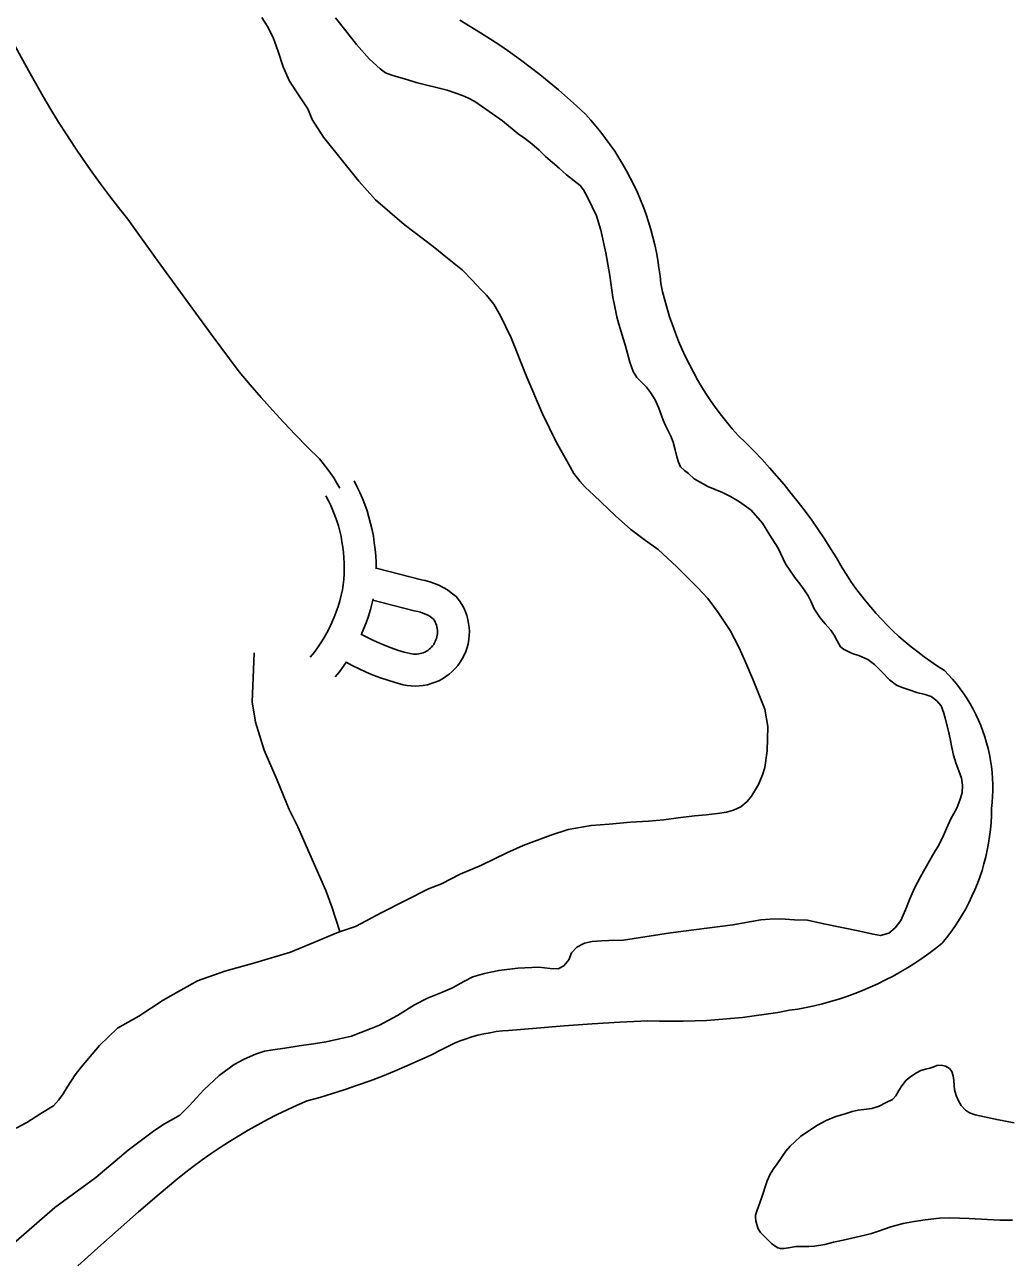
# Model space of a CAD drawing. Extents: x 3704301 to 3742427, y 506229 to 532009.
# Drawn here: x 3715267 to 3716198, y 513871 to 515034 of the extents above; entities that cross this region are included whole.
import ezdxf

# ---------------------------------------------------------------- set-up
doc = ezdxf.new("R2010")
doc.units = 0
for name, color, linetype in [('V-ROAD-CNTR', 7, 'Continuous'), ('V-SITE-OTLN', 7, 'Continuous'), ('V-TOPO-SHOR', 7, 'Continuous')]:
    doc.layers.add(name, color=color, linetype=linetype)

msp = doc.modelspace()

# ---------------------------------------------------------------- linework, layer by layer
at = {"layer": 'V-ROAD-CNTR'}
for points in [[(3715250, 515029.4), (3715271.2, 514990.9), (3715278, 514978.6), (3715285, 514966.4), (3715292.2, 514954.3), (3715299.5, 514942.3), (3715307.1, 514930.4), (3715314.8, 514918.7), (3715322.7, 514907), (3715330.8, 514895.5), (3715339, 514884.1), (3715347.4, 514872.8), (3715356, 514861.7), (3715364.7, 514850.7), (3715390.7, 514814.4), (3715416.9, 514778.4), (3715443.3, 514742.4), (3715469.9, 514706.7), (3715480.1, 514694.4), (3715490.5, 514682.4), (3715501.1, 514670.5), (3715511.9, 514658.8), (3715522.9, 514647.2), (3715534.1, 514635.8), (3715545.4, 514624.6), (3715549, 514620.3), (3715552.5, 514615.9), (3715555.8, 514611.3), (3715559, 514606.6), (3715562, 514601.8), (3715564.8, 514596.9)], [(3715578.1, 514603.8), (3715580.8, 514598.6), (3715583.5, 514593), (3715586, 514587.3), (3715588.2, 514581.5), (3715590.3, 514575.7), (3715592.1, 514569.7), (3715593.7, 514563.7), (3715595.1, 514557.7), (3715596.3, 514551.6), (3715597.2, 514545.5), (3715598, 514539.3), (3715598.5, 514533.1), (3715598.8, 514526.9), (3715598.8, 514520.9)], [(3715551.5, 514589.9), (3715554, 514585.1), (3715556.2, 514580.5), (3715558.2, 514575.8), (3715560.1, 514571.1), (3715561.8, 514566.3), (3715563.3, 514561.4), (3715564.6, 514556.5), (3715565.8, 514551.5), (3715566.7, 514546.5), (3715567.5, 514541.4), (3715568.1, 514536.3), (3715568.5, 514531.2), (3715568.8, 514526.1), (3715568.8, 514521), (3715568.7, 514515.9), (3715568.3, 514511.1), (3715568.3, 514510.8), (3715567.8, 514505.7), (3715567.2, 514501), (3715566, 514496), (3715564.6, 514490.7), (3715563.1, 514485.5), (3715561.3, 514480.3), (3715559.3, 514475.2), (3715557.1, 514470.2), (3715554.8, 514465.2), (3715552.3, 514460.4), (3715549.5, 514455.6), (3715546.7, 514451), (3715543.6, 514446.4), (3715540.4, 514442), (3715536.8, 514437.5)], [(3715570.6, 514432.8), (3715576.3, 514429.7), (3715582.9, 514426.5), (3715589.5, 514423.5), (3715596.2, 514420.7), (3715603.1, 514418.1), (3715610, 514415.8), (3715616.9, 514413.6), (3715624.3, 514411.6), (3715628.1, 514410.9), (3715631.9, 514410.5), (3715635.7, 514410.3), (3715639.6, 514410.5), (3715643.4, 514410.9), (3715647.2, 514411.6), (3715650.9, 514412.6), (3715654.5, 514413.9), (3715658, 514415.4), (3715661.4, 514417.2), (3715664.6, 514419.3), (3715667.7, 514421.6), (3715670.6, 514424.1), (3715673.3, 514426.8), (3715675.8, 514429.7), (3715678, 514432.8), (3715680.1, 514436.1), (3715681.8, 514439.5), (3715683.4, 514443), (3715684.6, 514446.6), (3715685.6, 514450.3), (3715686.3, 514454.1), (3715686.7, 514457.9), (3715686.8, 514461.8), (3715686.6, 514465.6), (3715686.1, 514469.4), (3715685.4, 514473.2), (3715684.4, 514476.9), (3715683.1, 514480.5), (3715681.5, 514484), (3715679.7, 514487.4), (3715677.6, 514490.6), (3715674.5, 514494.7), (3715669.8, 514498.4), (3715666.1, 514501), (3715662.2, 514503.3), (3715658.1, 514505.4), (3715653.9, 514507.2), (3715649.6, 514508.7), (3715645.2, 514509.9), (3715641.6, 514510.6), (3715598.8, 514521.6)], [(3715596, 514492.5), (3715595.2, 514488.9), (3715593.5, 514482.5), (3715591.6, 514476.2), (3715589.5, 514470), (3715587.1, 514463.9), (3715584.9, 514458.7)], [(3715585, 514459), (3715590, 514456.4), (3715595.7, 514453.6), (3715601.4, 514451), (3715607.3, 514448.6), (3715613.2, 514446.3), (3715619.2, 514444.3), (3715625.3, 514442.4), (3715631, 514440.9), (3715632.6, 514440.6), (3715634.1, 514440.4), (3715635.7, 514440.3), (3715637.3, 514440.4), (3715638.9, 514440.6), (3715640.4, 514440.9), (3715641.9, 514441.3), (3715643.4, 514441.8), (3715644.9, 514442.4), (3715646.3, 514443.2), (3715647.6, 514444), (3715648.9, 514445), (3715650.1, 514446), (3715651.2, 514447.1), (3715652.2, 514448.3), (3715653.2, 514449.6), (3715654, 514451), (3715654.7, 514452.4), (3715655.3, 514453.8), (3715655.9, 514455.3), (3715656.3, 514456.8), (3715656.5, 514458.4), (3715656.7, 514460), (3715656.8, 514461.5), (3715656.7, 514463.1), (3715656.5, 514464.7), (3715656.2, 514466.2), (3715655.8, 514467.8), (3715655.2, 514469.3), (3715654.6, 514470.7), (3715653.8, 514472.1), (3715653, 514473.4), (3715652.8, 514473.6), (3715651.9, 514474.3), (3715649.9, 514475.8), (3715647.7, 514477.1), (3715645.4, 514478.2), (3715643.1, 514479.2), (3715640.7, 514480), (3715638.2, 514480.7), (3715634.9, 514481.4), (3715595.8, 514491.5)], [(3715570.9, 514433.2), (3715568.2, 514429.2), (3715564.3, 514423.9), (3715560.4, 514418.9)]]:
    msp.add_lwpolyline(points, dxfattribs=at)
at = {"layer": 'V-SITE-OTLN'}
for points in [[(3715842.2, 514882.6), (3715838.9, 514889.2), (3715835.4, 514895.8), (3715831.7, 514902.2), (3715827.9, 514908.6), (3715823.9, 514914.8), (3715819.7, 514920.9), (3715815.3, 514926.9), (3715810.8, 514932.8), (3715806.1, 514938.6), (3715801.3, 514944.2), (3715796.3, 514949.7), (3715788, 514957.5), (3715779.5, 514965.1), (3715770.9, 514972.6), (3715762.1, 514980), (3715753.3, 514987.1), (3715744.2, 514994.1), (3715735.1, 515000.9), (3715725.8, 515007.6), (3715716.4, 515014.1), (3715706.9, 515020.4), (3715697.3, 515026.5), (3715687.6, 515032.5), (3715677.7, 515038.3)], [(3716170.3, 514236.5), (3716172.1, 514242.8), (3716173.8, 514249.1), (3716175.2, 514255.5), (3716176.4, 514262), (3716177.4, 514268.5), (3716178.2, 514275), (3716178.8, 514281.6), (3716179.1, 514288.1), (3716179.3, 514294.7), (3716179.9, 514300.4), (3716180.3, 514306.1), (3716180.5, 514311.8), (3716180.4, 514317.5), (3716180.2, 514323.2), (3716179.8, 514328.8), (3716179.2, 514334.5), (3716178.3, 514340.1), (3716177.3, 514345.7), (3716176, 514351.3), (3716174.6, 514356.8), (3716172.9, 514362.3), (3716171.1, 514367.7), (3716169.1, 514373), (3716166.8, 514378.3), (3716164.4, 514383.4), (3716161.8, 514388.5), (3716159, 514393.5), (3716156.1, 514398.3), (3716153, 514403.1), (3716149.7, 514407.8), (3716146.2, 514412.3), (3716142.5, 514416.7), (3716138.8, 514420.9), (3716134.8, 514425), (3716128.3, 514429.2), (3716122, 514433.4), (3716115.7, 514437.9), (3716109.6, 514442.5), (3716103.6, 514447.2), (3716097.7, 514452.1), (3716091.9, 514457.2), (3716086.3, 514462.4), (3716080.8, 514467.8), (3716075.5, 514473.3), (3716070.3, 514478.9), (3716065.3, 514484.7), (3716060.4, 514490.6), (3716055.7, 514496.7), (3716051.1, 514502.8), (3716046.7, 514509.1), (3716042.5, 514515.5), (3716038.4, 514522), (3716033, 514531.2), (3716027.4, 514540.2), (3716021.7, 514549.1), (3716015.8, 514558), (3716009.7, 514566.7), (3716003.4, 514575.2), (3715997, 514583.7), (3715990.4, 514592.1), (3715983.7, 514600.3), (3715976.8, 514608.4), (3715969.8, 514616.3), (3715962.6, 514624.2), (3715955.3, 514631.8), (3715947.8, 514639.4), (3715940.2, 514646.8), (3715934.8, 514652.9), (3715929.6, 514659.1), (3715924.6, 514665.5), (3715919.7, 514672), (3715915, 514678.7), (3715910.5, 514685.4), (3715906.2, 514692.3), (3715902, 514699.3), (3715898.1, 514706.4), (3715894.3, 514713.6), (3715890.7, 514720.9), (3715887.3, 514728.3), (3715884.1, 514735.7), (3715881.1, 514743.3), (3715878.3, 514750.9), (3715875.7, 514758.6), (3715873.3, 514766.4), (3715871.1, 514774.2), (3715869.1, 514782.1), (3715867.3, 514790), (3715866.6, 514797.4), (3715865.6, 514804.7), (3715864.5, 514812.1), (3715863.2, 514819.4), (3715861.6, 514826.6), (3715859.9, 514833.8), (3715857.9, 514841), (3715855.8, 514848.1), (3715853.5, 514855.1), (3715850.9, 514862.1), (3715848.2, 514869), (3715845.3, 514875.8), (3715842.2, 514882.6)], [(3715317.6, 513863.4), (3715336.6, 513880.5), (3715355.6, 513897.5), (3715374.9, 513914.3), (3715394.3, 513931), (3715402.1, 513937.8), (3715410.1, 513944.4), (3715418.1, 513950.9), (3715426.4, 513957.2), (3715434.7, 513963.3), (3715443.2, 513969.3), (3715451.8, 513975.1), (3715460.5, 513980.7), (3715469.3, 513986.1), (3715478.2, 513991.4), (3715487.3, 513996.5), (3715496.4, 514001.4), (3715505.6, 514006.1), (3715515, 514010.6), (3715524.4, 514014.9), (3715533.9, 514019.1), (3715545.9, 514022.4), (3715557.8, 514026), (3715569.7, 514029.8), (3715581.4, 514033.8), (3715593.2, 514038), (3715604.8, 514042.5), (3715616.3, 514047.1), (3715627.8, 514052), (3715639.2, 514057), (3715650.4, 514062.3), (3715661.6, 514067.8), (3715672.7, 514073.4), (3715678.2, 514075.6), (3715683.7, 514077.6), (3715689.3, 514079.4), (3715694.9, 514080.9), (3715700.6, 514082.3), (3715706.4, 514083.4), (3715712.2, 514084.4), (3715718, 514085.1), (3715723.8, 514085.6), (3715750, 514087.8), (3715776.2, 514089.8), (3715802.5, 514091.6), (3715828.7, 514093.2), (3715855, 514094.6), (3715866.1, 514094.3), (3715877.3, 514094.2), (3715888.5, 514094.2), (3715899.7, 514094.5), (3715910.9, 514095), (3715922.1, 514095.7), (3715933.2, 514096.7), (3715944.4, 514097.8), (3715955.5, 514099.2), (3715966.6, 514100.7), (3715977.6, 514102.5), (3715988.6, 514104.5), (3715996.5, 514105.7), (3716004.3, 514107.2), (3716012.1, 514108.8), (3716019.8, 514110.7), (3716027.5, 514112.8), (3716035.1, 514115.1), (3716042.7, 514117.6), (3716050.2, 514120.3), (3716057.6, 514123.2), (3716064.9, 514126.3), (3716072.1, 514129.6), (3716079.3, 514133.1), (3716086.4, 514136.8), (3716093.3, 514140.7), (3716100.1, 514144.7), (3716106.9, 514149), (3716113.5, 514153.4), (3716120, 514158), (3716126.3, 514162.8), (3716132.6, 514167.8), (3716136.7, 514172.9), (3716140.7, 514178.1), (3716144.5, 514183.4), (3716148.1, 514188.9), (3716151.6, 514194.5), (3716154.9, 514200.2), (3716157.9, 514206), (3716160.8, 514212), (3716163.5, 514218), (3716165.9, 514224), (3716168.2, 514230.2), (3716170.3, 514236.5)]]:
    msp.add_lwpolyline(points, dxfattribs=at)
at = {"layer": 'V-TOPO-SHOR'}
for points in [[(3715929.3, 514291.4), (3715935.8, 514293.3), (3715942.9, 514296.4), (3715948.8, 514301.5), (3715952.8, 514306.4), (3715959.6, 514317.4), (3715963.4, 514326.7), (3715965.5, 514333.5), (3715967.7, 514349.1), (3715968.3, 514372.1), (3715965.6, 514388.5), (3715954.8, 514415.4), (3715946.6, 514434.3), (3715941, 514447.1), (3715932.8, 514462.6), (3715921.4, 514479.8), (3715911.6, 514492.8), (3715902.1, 514503.4), (3715882.6, 514522.9), (3715864.8, 514539.1), (3715853, 514547.5), (3715839.2, 514557.9), (3715824.5, 514570.8), (3715804.2, 514590.4), (3715796.1, 514597.9), (3715790.9, 514603.5), (3715785.2, 514610.8), (3715780.4, 514619.9), (3715768.6, 514640.6), (3715755.8, 514667.2), (3715741, 514701.6), (3715726.2, 514738.7), (3715716.1, 514759.4), (3715710, 514770.5), (3715702.9, 514779), (3715697.7, 514784.5), (3715689.9, 514792.8), (3715680, 514802.8), (3715678.8, 514803.9), (3715666.2, 514814), (3715652.7, 514825), (3715625.3, 514845.7), (3715598.2, 514868.9), (3715582.7, 514886.5), (3715549.2, 514928.1), (3715538.7, 514944.7), (3715534.5, 514954.7), (3715527.1, 514966.2), (3715517.2, 514980.8), (3715511.3, 514994.5), (3715506.6, 515009), (3715501.8, 515022.2), (3715496.6, 515032.4), (3715491.2, 515040.9)], [(3715560.6, 515040.6), (3715570.3, 515028.5), (3715580.5, 515015.4), (3715592.5, 515001.6), (3715602.6, 514992.6), (3715607.7, 514988.8), (3715613.6, 514986.5), (3715619.9, 514984.7), (3715627.9, 514982.6), (3715636.6, 514979.5), (3715665.9, 514972.3), (3715680.4, 514967.5), (3715686.1, 514965), (3715692, 514961.7), (3715699.3, 514956.7), (3715718, 514943.4), (3715732.7, 514931.3), (3715738.7, 514927.1), (3715745.7, 514921.7), (3715752.5, 514915.8), (3715758.7, 514909.8), (3715765.2, 514904.2), (3715771.5, 514898.9), (3715778.4, 514892.6), (3715785.8, 514886.9), (3715791.2, 514882.5), (3715794.6, 514878.4), (3715798.4, 514870.8), (3715806.7, 514854), (3715810.7, 514840.3), (3715815.5, 514819.1), (3715819.3, 514797.5), (3715822.2, 514776.9), (3715823.4, 514771.2), (3715824.5, 514765), (3715825.9, 514758.7), (3715827.7, 514751.8), (3715832, 514738.2), (3715833.6, 514732.2), (3715835.8, 514724), (3715838.2, 514715.9), (3715841.4, 514707), (3715844.9, 514701.3), (3715849.4, 514696.6), (3715853.8, 514692.2)], [(3715853.8, 514692.2), (3715857.6, 514687.1), (3715862, 514680.2), (3715865.5, 514672.4), (3715868, 514665.4), (3715869.5, 514661), (3715871.8, 514656.1), (3715874.2, 514651), (3715876.7, 514646.1), (3715878.9, 514640.4), (3715881, 514633.1), (3715882.6, 514626.7), (3715883.9, 514621.5), (3715885.8, 514617), (3715889.7, 514613.6), (3715893.6, 514610.7), (3715898.9, 514605.8), (3715911.8, 514598.5), (3715925.4, 514592.8), (3715933, 514589.1), (3715941.6, 514584.1), (3715952.5, 514576.1), (3715963.2, 514564), (3715970.2, 514552.6), (3715978.1, 514540.4), (3715984.9, 514525.5), (3715989.1, 514519.5), (3715993.9, 514512.7), (3715998.5, 514506.7), (3716002.4, 514501.2), (3716006.3, 514495.5), (3716009.2, 514489.7), (3716012, 514483.3), (3716017.7, 514474.7), (3716022.5, 514469), (3716027.7, 514463.1), (3716030.8, 514458.4), (3716033.8, 514452.9), (3716036.7, 514447.4), (3716039.5, 514445.2), (3716042.1, 514443.8), (3716046.5, 514441.7), (3716049.8, 514440.3), (3716054.1, 514439.2), (3716062.7, 514435.3), (3716068.8, 514430.6), (3716076.2, 514423.3), (3716083, 514416.3), (3716089.6, 514411.2), (3716095, 514408.9), (3716101.6, 514406.9), (3716108.8, 514404.4), (3716116.7, 514402.4), (3716122.2, 514400.6), (3716127.7, 514396.4), (3716131.8, 514391.6), (3716134.4, 514384.9), (3716135.4, 514380.2), (3716138.5, 514367.7), (3716140.2, 514360.5), (3716141.8, 514352.5), (3716143.4, 514345.1), (3716145.9, 514337), (3716148.4, 514330.4), (3716150.9, 514323.4), (3716151.9, 514316.7), (3716151.6, 514309.6), (3716149.4, 514302.7), (3716146.6, 514295.1), (3716141, 514285.1), (3716136.7, 514276.1), (3716133.9, 514269.3), (3716129.8, 514260.9), (3716123.7, 514250.5), (3716112.3, 514230.3), (3716106.6, 514219.8), (3716102.3, 514209.6), (3716098.1, 514199.2), (3716093.8, 514189.3), (3716088.4, 514182.3), (3716082.3, 514177.2), (3716074.6, 514175.1), (3716067.6, 514176.2), (3716055.1, 514179), (3716021, 514186), (3716005.7, 514189.4), (3715993.5, 514189.9), (3715980.3, 514190.7), (3715970.3, 514190.6), (3715961.8, 514189.9), (3715935.3, 514185.1), (3715876.5, 514177.6), (3715832.1, 514170.8), (3715818.3, 514170.2), (3715811.3, 514170.1), (3715802.7, 514169.5), (3715795.5, 514167.7), (3715788.3, 514164.1), (3715783.1, 514158.8), (3715780.5, 514152.1), (3715776, 514146.6)], [(3715483.9, 514441.8), (3715483.3, 514426), (3715481.9, 514395.3), (3715485, 514376.4), (3715493.2, 514350), (3715505.6, 514321.5), (3715517, 514294), (3715525.1, 514277.7), (3715542.2, 514238.8), (3715551.5, 514217.4), (3715557, 514202.2), (3715564.8, 514178.7)], [(3715259.4, 513993.4), (3715269.6, 513998.8), (3715282.8, 514007.3), (3715294.7, 514014.4), (3715299.7, 514020), (3715303.7, 514025.6), (3715307.6, 514031.9), (3715315.1, 514043.7), (3715320.9, 514050.9), (3715338, 514071.4), (3715355, 514087.8), (3715375, 514098.9), (3715398.1, 514114), (3715407.4, 514119.5), (3715430.4, 514132.3), (3715456.1, 514141.4), (3715484.4, 514149.4), (3715518.2, 514159.2), (3715540.3, 514168.5), (3715553.8, 514174), (3715560.3, 514176.9), (3715565.4, 514178.9), (3715570, 514180.5), (3715574.8, 514182.1), (3715579.5, 514183.7), (3715604.2, 514196.9), (3715648.3, 514219), (3715660.7, 514223.9), (3715678.1, 514232.8), (3715698.2, 514241.4), (3715722.3, 514253.1), (3715737.7, 514259.9), (3715763.6, 514269.8), (3715779.9, 514275.1), (3715801.7, 514278.7), (3715818.7, 514280.2), (3715838.8, 514282), (3715855.8, 514282.9), (3715870.2, 514284.1), (3715883.6, 514285.9), (3715899.2, 514288), (3715910.1, 514289), (3715920.8, 514290), (3715929.3, 514291.4)], [(3715776, 514146.6), (3715770.6, 514143.6), (3715763.1, 514143.9), (3715752.2, 514145.1), (3715732.4, 514144.3), (3715714.6, 514142.1), (3715701.2, 514139.1), (3715690.1, 514136), (3715681.5, 514131.6), (3715670.9, 514125.7), (3715660, 514121.1), (3715647.2, 514116.1), (3715635.1, 514109.7), (3715619.2, 514099.5), (3715602.2, 514090.6), (3715594.1, 514087.2), (3715584.6, 514083.5), (3715575.6, 514080.2), (3715564.3, 514077.6), (3715551.8, 514074.9), (3715539.7, 514072.9), (3715526.4, 514071.1), (3715512.8, 514068.8), (3715501.6, 514067.1), (3715493.7, 514065.9), (3715485, 514063), (3715474.5, 514058.3), (3715465.1, 514053.3), (3715451, 514042.9), (3715436.4, 514029.4), (3715422.5, 514014.3), (3715413.7, 514005.7), (3715407.8, 514002), (3715399.4, 513997.4), (3715390.1, 513991.3), (3715365.1, 513972.5), (3715334.5, 513946.8), (3715295.9, 513918.6), (3715252.1, 513880.4)], [(3715958.1, 513916.1), (3715962.3, 513927.2), (3715967.8, 513943.7), (3715970.4, 513949.8), (3715973.6, 513954.9), (3715977, 513959.8), (3715981.3, 513965.7), (3715985.4, 513971.6), (3715989.4, 513976.2), (3715993.9, 513980.5), (3715999.1, 513985.4), (3716005.9, 513990.2), (3716015, 513996.2), (3716023.2, 514000.5), (3716032.3, 514004.3), (3716041.1, 514006.9), (3716047.7, 514009), (3716053.5, 514010.4), (3716058.9, 514011), (3716066.3, 514012), (3716073.4, 514014.1), (3716080, 514017.6), (3716086, 514020.5), (3716089, 514023.7), (3716091.9, 514028.7), (3716094.7, 514033.2), (3716098.8, 514038.6), (3716104, 514042.7), (3716108.6, 514045.6), (3716112.6, 514047.6), (3716117.1, 514049.1), (3716121, 514050), (3716124.8, 514051.2), (3716127.8, 514052.3), (3716131.6, 514052.9), (3716135.7, 514051.9), (3716139.5, 514049.7), (3716141.9, 514046.7), (3716143.2, 514042.7), (3716143.8, 514038.3), (3716144, 514033.6), (3716144.3, 514029.6), (3716145.8, 514024.1), (3716148.1, 514019.1), (3716150.7, 514014.7), (3716154.6, 514010.4), (3716158.6, 514007.7), (3716163.8, 514006), (3716184.1, 514001.4), (3716200.7, 513998.5)], [(3716006.8, 513881.8), (3716000.9, 513881.7), (3715994.7, 513881.6), (3715989.7, 513880.9), (3715983.7, 513879.9), (3715980.1, 513879.8), (3715977.8, 513880.5), (3715975.2, 513881.9), (3715971.7, 513884.4), (3715969.1, 513886.9), (3715966.4, 513890), (3715963.9, 513892.5), (3715961.3, 513894.8), (3715959.2, 513898.3), (3715957.9, 513902.6), (3715957.1, 513905.8), (3715956.6, 513909.8), (3715956.6, 513911.4), (3715958.1, 513916.1)], [(3716199.1, 513906.7), (3716187, 513906.6), (3716158.2, 513908.2), (3716139.9, 513908.7), (3716130.2, 513908.4), (3716116.5, 513906.9), (3716106.2, 513905.4), (3716095.8, 513903.5), (3716084.2, 513900.3), (3716072.7, 513896.2), (3716065.9, 513893.9), (3716059.6, 513892.3), (3716039.2, 513887.8), (3716030.3, 513885.9), (3716022, 513883.7), (3716012.2, 513881.9), (3716006.8, 513881.8)]]:
    msp.add_lwpolyline(points, dxfattribs=at)

doc.saveas('drawing.dxf')
